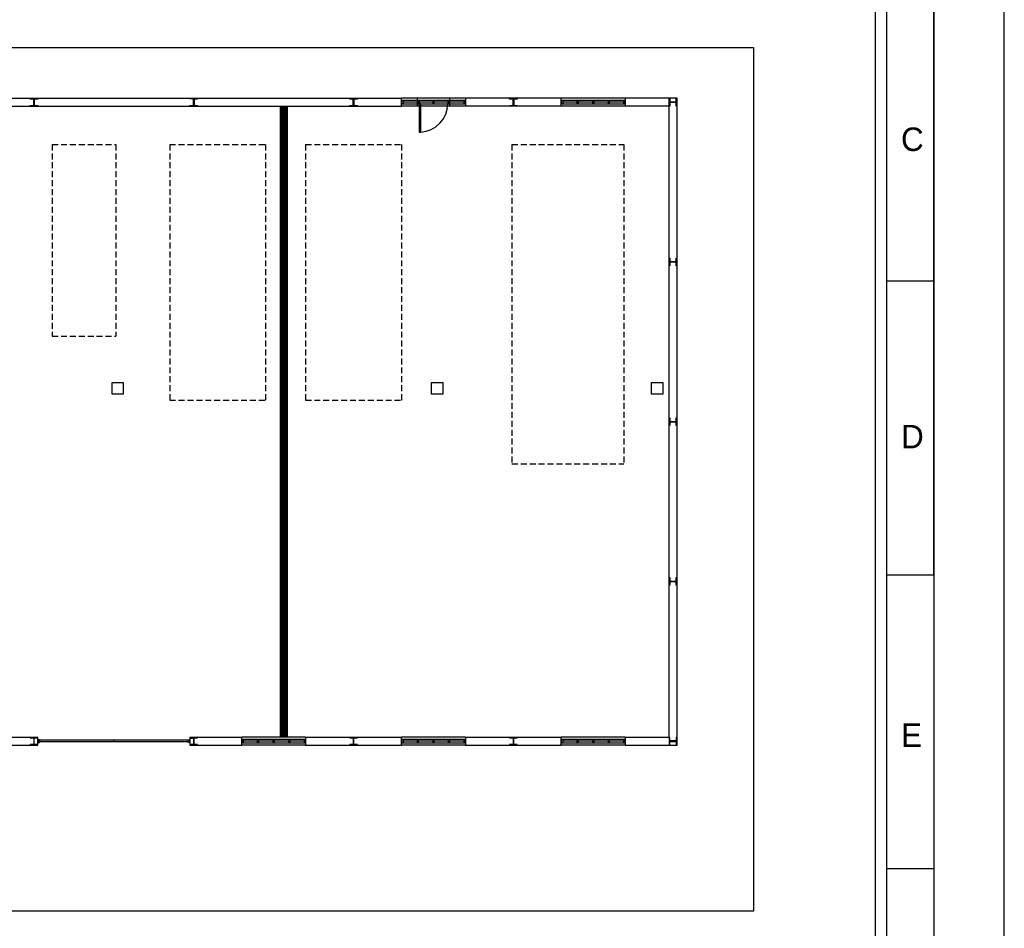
# Model space of a CAD drawing. Header units: millimetres. Extents: x -559 to 10735, y -2326 to 222.
# Tile 549 of 656: x 5576 to 5741, y -1434 to -1281. Entities that reach past the tile are written whole.
import ezdxf

# ---------------------------------------------------------------- set-up
doc = ezdxf.new("R2010")
doc.units = ezdxf.units.MM
doc.header["$LTSCALE"] = 4
doc.linetypes.add('HIDDEN', pattern=[0.375, 0.25, -0.125])
for name, color, linetype in [('Extremos da Area Total', 253, 'Continuous'), ('Modelo', 251, 'Continuous'), ('Modificaçoes da Planta Baixa', 255, 'Continuous'), ('Planta Baixa', 251, 'Continuous')]:
    doc.layers.add(name, color=color, linetype=linetype)

# ---------------------------------------------------------------- blocks, each defined once
blk = doc.blocks.new('AUW01D3S-flat-27-flat-1')
at = {"color": 9}
for p, q in [((0, 0.125), (-2, 0.125)), ((0, -0.125), (-2, -0.125))]:
    blk.add_line(p, q, dxfattribs=at)
blk = doc.blocks.new('AUD18D1S-flat-57-flat-1')
at = {"color": 9}
for p, q in [((-2, -0.125), (-2, 0.125)), ((0, 0.125), (0, -0.125))]:
    blk.add_line(p, q, dxfattribs=at)
blk = doc.blocks.new('AUD19D1S-flat-57-flat-1')
at = {"color": 9}
for p, q in [((-2, 0), (-2, 0)), ((0, 0), (0, 0))]:
    blk.add_line(p, q, dxfattribs=at)
blk = doc.blocks.new('AUD37D1S-flat-177-flat-1')
at = {"color": 9}
for p, q in [((-0.05, 0.05), (-0.05, -0.05)), ((0, 0.05), (-0.05, 0.05)), ((0, -0.05), (0, 0.05)), ((-0.05, -0.05), (0, -0.05))]:
    blk.add_line(p, q, dxfattribs=at)
at = {"color": 9, "width": 0.5, "flags": 3}
for p in [(-0.05, 0), (-0.05, -0.05)]:
    blk.add_attdef('JAMBPT', p, '', height=0.01, rotation=180, dxfattribs=at)
at = {"color": 9, "oblique": 36.8699, "width": 1.25, "flags": 3}
for p in [(-0.05, 0.05), (-0.05, 0), (-0.05, -0.05)]:
    blk.add_attdef('JAMBPT', p, '', height=0.00632, rotation=243.4349, dxfattribs=at)
blk = doc.blocks.new('AUD37D1S-flat-176-flat-1')
at = {"color": 9}
for p, q in [((0, -0.05), (0, 0.05)), ((0, 0.05), (0.05, 0.05)), ((0.05, 0.05), (0.05, -0.05)), ((0.05, -0.05), (0, -0.05))]:
    blk.add_line(p, q, dxfattribs=at)
at = {"color": 9, "text_generation_flag": 4, "width": 1.25, "flags": 3}
for p in [(0.05, 0.05), (0.05, 0), (0.05, -0.05)]:
    blk.add_attdef('JAMBPT', p, '', height=0.00632, rotation=296.5651, dxfattribs=at)
at = {"color": 9, "text_generation_flag": 4, "width": 0.5, "flags": 3}
for p in [(0.05, 0), (0.05, -0.05)]:
    blk.add_attdef('JAMBPT', p, '', height=0.01, dxfattribs=at)
blk = doc.blocks.new('AUD40D1S-flat-54-flat-1')
at = {"color": 9}
for p, q in [((-1, 0.05), (-1, -0.05)), ((1, 0.05), (-1, 0.05)), ((1, -0.05), (1, 0.05)), ((-1, -0.05), (1, -0.05))]:
    blk.add_line(p, q, dxfattribs=at)
blk = doc.blocks.new('AUD40D1S-flat-53-flat-1')
at = {"color": 9}
for p, q in [((-1, 0.05), (-1, -0.05)), ((1, 0.05), (-1, 0.05)), ((1, -0.05), (1, 0.05)), ((-1, -0.05), (1, -0.05))]:
    blk.add_line(p, q, dxfattribs=at)
blk = doc.blocks.new('AUD37D1S-flat-175-flat-1')
at = {"color": 9}
for p, q in [((-0.05, 0.05), (-0.05, -0.05)), ((0, 0.05), (-0.05, 0.05)), ((0, -0.05), (0, 0.05)), ((-0.05, -0.05), (0, -0.05))]:
    blk.add_line(p, q, dxfattribs=at)
at = {"color": 9, "width": 0.5, "flags": 3}
for p in [(-0.05, 0), (-0.05, -0.05)]:
    blk.add_attdef('JAMBPT', p, '', height=0.01, rotation=180, dxfattribs=at)
at = {"color": 9, "oblique": 36.8699, "width": 1.25, "flags": 3}
for p in [(-0.05, 0.05), (-0.05, 0), (-0.05, -0.05)]:
    blk.add_attdef('JAMBPT', p, '', height=0.00632, rotation=243.4349, dxfattribs=at)
blk = doc.blocks.new('AUD37D1S-flat-174-flat-1')
at = {"color": 9}
for p, q in [((-0.05, 0.05), (-0.05, -0.05)), ((0, 0.05), (-0.05, 0.05)), ((0, -0.05), (0, 0.05)), ((-0.05, -0.05), (0, -0.05))]:
    blk.add_line(p, q, dxfattribs=at)
at = {"color": 9, "width": 0.5, "flags": 3}
for p in [(-0.05, 0), (-0.05, -0.05)]:
    blk.add_attdef('JAMBPT', p, '', height=0.01, rotation=180, dxfattribs=at)
at = {"color": 9, "oblique": 36.8699, "width": 1.25, "flags": 3}
for p in [(-0.05, 0.05), (-0.05, 0), (-0.05, -0.05)]:
    blk.add_attdef('JAMBPT', p, '', height=0.00632, rotation=243.4349, dxfattribs=at)
blk = doc.blocks.new('AUD37D1S-flat-173-flat-1')
at = {"color": 9}
for p, q in [((-0.05, 0.05), (-0.05, -0.05)), ((0, 0.05), (-0.05, 0.05)), ((0, -0.05), (0, 0.05)), ((-0.05, -0.05), (0, -0.05))]:
    blk.add_line(p, q, dxfattribs=at)
at = {"color": 9, "width": 0.5, "flags": 3}
for p in [(-0.05, 0), (-0.05, -0.05)]:
    blk.add_attdef('JAMBPT', p, '', height=0.01, rotation=180, dxfattribs=at)
at = {"color": 9, "oblique": 36.8699, "width": 1.25, "flags": 3}
for p in [(-0.05, 0.05), (-0.05, 0), (-0.05, -0.05)]:
    blk.add_attdef('JAMBPT', p, '', height=0.00632, rotation=243.4349, dxfattribs=at)
blk = doc.blocks.new('AUW01D1S-flat-88-flat-1')
at = {"color": 9}
blk.add_line((0.21875, 0), (-0.21875, 0), dxfattribs=at)
blk = doc.blocks.new('AUW01D1S-flat-87-flat-1')
at = {"color": 9}
blk.add_line((0.21875, 0), (-0.21875, 0), dxfattribs=at)
blk = doc.blocks.new('AUW01D1S-flat-86-flat-1')
at = {"color": 9}
blk.add_line((0.21875, 0), (-0.21875, 0), dxfattribs=at)
blk = doc.blocks.new('AUW01D1S-flat-85-flat-1')
at = {"color": 9}
blk.add_line((0.21875, 0), (-0.21875, 0), dxfattribs=at)
blk = doc.blocks.new('AUW01D3S-flat-26-flat-1')
at = {"color": 9}
for p, q in [((0, 0.125), (-2, 0.125)), ((0, -0.125), (-2, -0.125))]:
    blk.add_line(p, q, dxfattribs=at)
blk = doc.blocks.new('AUD18D1S-flat-56-flat-1')
at = {"color": 9}
for p, q in [((-2, -0.125), (-2, 0.125)), ((0, 0.125), (0, -0.125))]:
    blk.add_line(p, q, dxfattribs=at)
blk = doc.blocks.new('AUD19D1S-flat-56-flat-1')
at = {"color": 9}
for p, q in [((-2, 0), (-2, 0)), ((0, 0), (0, 0))]:
    blk.add_line(p, q, dxfattribs=at)
blk = doc.blocks.new('AUD37D1S-flat-172-flat-1')
at = {"color": 9}
for p, q in [((-0.05, 0.05), (-0.05, -0.05)), ((0, 0.05), (-0.05, 0.05)), ((0, -0.05), (0, 0.05)), ((-0.05, -0.05), (0, -0.05))]:
    blk.add_line(p, q, dxfattribs=at)
at = {"color": 9, "width": 0.5, "flags": 3}
for p in [(-0.05, 0), (-0.05, -0.05)]:
    blk.add_attdef('JAMBPT', p, '', height=0.01, rotation=180, dxfattribs=at)
at = {"color": 9, "oblique": 36.8699, "width": 1.25, "flags": 3}
for p in [(-0.05, 0.05), (-0.05, 0), (-0.05, -0.05)]:
    blk.add_attdef('JAMBPT', p, '', height=0.00632, rotation=243.4349, dxfattribs=at)
blk = doc.blocks.new('AUD37D1S-flat-171-flat-1')
at = {"color": 9}
for p, q in [((0, -0.05), (0, 0.05)), ((0, 0.05), (0.05, 0.05)), ((0.05, 0.05), (0.05, -0.05)), ((0.05, -0.05), (0, -0.05))]:
    blk.add_line(p, q, dxfattribs=at)
at = {"color": 9, "text_generation_flag": 4, "width": 1.25, "flags": 3}
for p in [(0.05, 0.05), (0.05, 0), (0.05, -0.05)]:
    blk.add_attdef('JAMBPT', p, '', height=0.00632, rotation=296.5651, dxfattribs=at)
at = {"color": 9, "text_generation_flag": 4, "width": 0.5, "flags": 3}
for p in [(0.05, 0), (0.05, -0.05)]:
    blk.add_attdef('JAMBPT', p, '', height=0.01, dxfattribs=at)
blk = doc.blocks.new('AUD40D1S-flat-52-flat-1')
at = {"color": 9}
for p, q in [((-1, 0.05), (-1, -0.05)), ((1, 0.05), (-1, 0.05)), ((1, -0.05), (1, 0.05)), ((-1, -0.05), (1, -0.05))]:
    blk.add_line(p, q, dxfattribs=at)
blk = doc.blocks.new('AUD40D1S-flat-51-flat-1')
at = {"color": 9}
for p, q in [((-1, 0.05), (-1, -0.05)), ((1, 0.05), (-1, 0.05)), ((1, -0.05), (1, 0.05)), ((-1, -0.05), (1, -0.05))]:
    blk.add_line(p, q, dxfattribs=at)
blk = doc.blocks.new('AUD37D1S-flat-170-flat-1')
at = {"color": 9}
for p, q in [((-0.05, 0.05), (-0.05, -0.05)), ((0, 0.05), (-0.05, 0.05)), ((0, -0.05), (0, 0.05)), ((-0.05, -0.05), (0, -0.05))]:
    blk.add_line(p, q, dxfattribs=at)
at = {"color": 9, "width": 0.5, "flags": 3}
for p in [(-0.05, 0), (-0.05, -0.05)]:
    blk.add_attdef('JAMBPT', p, '', height=0.01, rotation=180, dxfattribs=at)
at = {"color": 9, "oblique": 36.8699, "width": 1.25, "flags": 3}
for p in [(-0.05, 0.05), (-0.05, 0), (-0.05, -0.05)]:
    blk.add_attdef('JAMBPT', p, '', height=0.00632, rotation=243.4349, dxfattribs=at)
blk = doc.blocks.new('AUD37D1S-flat-169-flat-1')
at = {"color": 9}
for p, q in [((-0.05, 0.05), (-0.05, -0.05)), ((0, 0.05), (-0.05, 0.05)), ((0, -0.05), (0, 0.05)), ((-0.05, -0.05), (0, -0.05))]:
    blk.add_line(p, q, dxfattribs=at)
at = {"color": 9, "width": 0.5, "flags": 3}
for p in [(-0.05, 0), (-0.05, -0.05)]:
    blk.add_attdef('JAMBPT', p, '', height=0.01, rotation=180, dxfattribs=at)
at = {"color": 9, "oblique": 36.8699, "width": 1.25, "flags": 3}
for p in [(-0.05, 0.05), (-0.05, 0), (-0.05, -0.05)]:
    blk.add_attdef('JAMBPT', p, '', height=0.00632, rotation=243.4349, dxfattribs=at)
blk = doc.blocks.new('AUD37D1S-flat-168-flat-1')
at = {"color": 9}
for p, q in [((-0.05, 0.05), (-0.05, -0.05)), ((0, 0.05), (-0.05, 0.05)), ((0, -0.05), (0, 0.05)), ((-0.05, -0.05), (0, -0.05))]:
    blk.add_line(p, q, dxfattribs=at)
at = {"color": 9, "width": 0.5, "flags": 3}
for p in [(-0.05, 0), (-0.05, -0.05)]:
    blk.add_attdef('JAMBPT', p, '', height=0.01, rotation=180, dxfattribs=at)
at = {"color": 9, "oblique": 36.8699, "width": 1.25, "flags": 3}
for p in [(-0.05, 0.05), (-0.05, 0), (-0.05, -0.05)]:
    blk.add_attdef('JAMBPT', p, '', height=0.00632, rotation=243.4349, dxfattribs=at)
blk = doc.blocks.new('AUW01D1S-flat-84-flat-1')
at = {"color": 9}
blk.add_line((0.21875, 0), (-0.21875, 0), dxfattribs=at)
blk = doc.blocks.new('AUW01D1S-flat-83-flat-1')
at = {"color": 9}
blk.add_line((0.21875, 0), (-0.21875, 0), dxfattribs=at)
blk = doc.blocks.new('AUW01D1S-flat-82-flat-1')
at = {"color": 9}
blk.add_line((0.21875, 0), (-0.21875, 0), dxfattribs=at)
blk = doc.blocks.new('AUW01D1S-flat-81-flat-1')
at = {"color": 9}
blk.add_line((0.21875, 0), (-0.21875, 0), dxfattribs=at)
blk = doc.blocks.new('AUW01D3S-flat-25-flat-1')
at = {"color": 9}
for p, q in [((0, 0.125), (-2, 0.125)), ((0, -0.125), (-2, -0.125))]:
    blk.add_line(p, q, dxfattribs=at)
blk = doc.blocks.new('AUD18D1S-flat-55-flat-1')
at = {"color": 9}
for p, q in [((-2, -0.125), (-2, 0.125)), ((0, 0.125), (0, -0.125))]:
    blk.add_line(p, q, dxfattribs=at)
blk = doc.blocks.new('AUD19D1S-flat-55-flat-1')
at = {"color": 9}
for p, q in [((-2, 0), (-2, 0)), ((0, 0), (0, 0))]:
    blk.add_line(p, q, dxfattribs=at)
blk = doc.blocks.new('AUD37D1S-flat-167-flat-1')
at = {"color": 9}
for p, q in [((-0.05, 0.05), (-0.05, -0.05)), ((0, 0.05), (-0.05, 0.05)), ((0, -0.05), (0, 0.05)), ((-0.05, -0.05), (0, -0.05))]:
    blk.add_line(p, q, dxfattribs=at)
at = {"color": 9, "width": 0.5, "flags": 3}
for p in [(-0.05, 0), (-0.05, -0.05)]:
    blk.add_attdef('JAMBPT', p, '', height=0.01, rotation=180, dxfattribs=at)
at = {"color": 9, "oblique": 36.8699, "width": 1.25, "flags": 3}
for p in [(-0.05, 0.05), (-0.05, 0), (-0.05, -0.05)]:
    blk.add_attdef('JAMBPT', p, '', height=0.00632, rotation=243.4349, dxfattribs=at)
blk = doc.blocks.new('AUD37D1S-flat-166-flat-1')
at = {"color": 9}
for p, q in [((0, -0.05), (0, 0.05)), ((0, 0.05), (0.05, 0.05)), ((0.05, 0.05), (0.05, -0.05)), ((0.05, -0.05), (0, -0.05))]:
    blk.add_line(p, q, dxfattribs=at)
at = {"color": 9, "text_generation_flag": 4, "width": 1.25, "flags": 3}
for p in [(0.05, 0.05), (0.05, 0), (0.05, -0.05)]:
    blk.add_attdef('JAMBPT', p, '', height=0.00632, rotation=296.5651, dxfattribs=at)
at = {"color": 9, "text_generation_flag": 4, "width": 0.5, "flags": 3}
for p in [(0.05, 0), (0.05, -0.05)]:
    blk.add_attdef('JAMBPT', p, '', height=0.01, dxfattribs=at)
blk = doc.blocks.new('AUD40D1S-flat-50-flat-1')
at = {"color": 9}
for p, q in [((-1, 0.05), (-1, -0.05)), ((1, 0.05), (-1, 0.05)), ((1, -0.05), (1, 0.05)), ((-1, -0.05), (1, -0.05))]:
    blk.add_line(p, q, dxfattribs=at)
blk = doc.blocks.new('AUD40D1S-flat-49-flat-1')
at = {"color": 9}
for p, q in [((-1, 0.05), (-1, -0.05)), ((1, 0.05), (-1, 0.05)), ((1, -0.05), (1, 0.05)), ((-1, -0.05), (1, -0.05))]:
    blk.add_line(p, q, dxfattribs=at)
blk = doc.blocks.new('AUD37D1S-flat-165-flat-1')
at = {"color": 9}
for p, q in [((-0.05, 0.05), (-0.05, -0.05)), ((0, 0.05), (-0.05, 0.05)), ((0, -0.05), (0, 0.05)), ((-0.05, -0.05), (0, -0.05))]:
    blk.add_line(p, q, dxfattribs=at)
at = {"color": 9, "width": 0.5, "flags": 3}
for p in [(-0.05, 0), (-0.05, -0.05)]:
    blk.add_attdef('JAMBPT', p, '', height=0.01, rotation=180, dxfattribs=at)
at = {"color": 9, "oblique": 36.8699, "width": 1.25, "flags": 3}
for p in [(-0.05, 0.05), (-0.05, 0), (-0.05, -0.05)]:
    blk.add_attdef('JAMBPT', p, '', height=0.00632, rotation=243.4349, dxfattribs=at)
blk = doc.blocks.new('AUD37D1S-flat-164-flat-1')
at = {"color": 9}
for p, q in [((-0.05, 0.05), (-0.05, -0.05)), ((0, 0.05), (-0.05, 0.05)), ((0, -0.05), (0, 0.05)), ((-0.05, -0.05), (0, -0.05))]:
    blk.add_line(p, q, dxfattribs=at)
at = {"color": 9, "width": 0.5, "flags": 3}
for p in [(-0.05, 0), (-0.05, -0.05)]:
    blk.add_attdef('JAMBPT', p, '', height=0.01, rotation=180, dxfattribs=at)
at = {"color": 9, "oblique": 36.8699, "width": 1.25, "flags": 3}
for p in [(-0.05, 0.05), (-0.05, 0), (-0.05, -0.05)]:
    blk.add_attdef('JAMBPT', p, '', height=0.00632, rotation=243.4349, dxfattribs=at)
blk = doc.blocks.new('AUD37D1S-flat-163-flat-1')
at = {"color": 9}
for p, q in [((-0.05, 0.05), (-0.05, -0.05)), ((0, 0.05), (-0.05, 0.05)), ((0, -0.05), (0, 0.05)), ((-0.05, -0.05), (0, -0.05))]:
    blk.add_line(p, q, dxfattribs=at)
at = {"color": 9, "width": 0.5, "flags": 3}
for p in [(-0.05, 0), (-0.05, -0.05)]:
    blk.add_attdef('JAMBPT', p, '', height=0.01, rotation=180, dxfattribs=at)
at = {"color": 9, "oblique": 36.8699, "width": 1.25, "flags": 3}
for p in [(-0.05, 0.05), (-0.05, 0), (-0.05, -0.05)]:
    blk.add_attdef('JAMBPT', p, '', height=0.00632, rotation=243.4349, dxfattribs=at)
blk = doc.blocks.new('AUW01D1S-flat-80-flat-1')
at = {"color": 9}
blk.add_line((0.21875, 0), (-0.21875, 0), dxfattribs=at)
blk = doc.blocks.new('AUW01D1S-flat-79-flat-1')
at = {"color": 9}
blk.add_line((0.21875, 0), (-0.21875, 0), dxfattribs=at)
blk = doc.blocks.new('AUW01D1S-flat-78-flat-1')
at = {"color": 9}
blk.add_line((0.21875, 0), (-0.21875, 0), dxfattribs=at)
blk = doc.blocks.new('AUW01D1S-flat-77-flat-1')
at = {"color": 9}
blk.add_line((0.21875, 0), (-0.21875, 0), dxfattribs=at)
blk = doc.blocks.new('AUW01D3S-flat-24-flat-1')
at = {"color": 9}
for p, q in [((0, 0.125), (-2, 0.125)), ((0, -0.125), (-2, -0.125))]:
    blk.add_line(p, q, dxfattribs=at)
blk = doc.blocks.new('AUD18D1S-flat-54-flat-1')
at = {"color": 9}
for p, q in [((-2, -0.125), (-2, 0.125)), ((0, 0.125), (0, -0.125))]:
    blk.add_line(p, q, dxfattribs=at)
blk = doc.blocks.new('AUD19D1S-flat-54-flat-1')
at = {"color": 9}
for p, q in [((-2, 0), (-2, 0)), ((0, 0), (0, 0))]:
    blk.add_line(p, q, dxfattribs=at)
blk = doc.blocks.new('AUD37D1S-flat-162-flat-1')
at = {"color": 9}
for p, q in [((-0.05, 0.05), (-0.05, -0.05)), ((0, 0.05), (-0.05, 0.05)), ((0, -0.05), (0, 0.05)), ((-0.05, -0.05), (0, -0.05))]:
    blk.add_line(p, q, dxfattribs=at)
at = {"color": 9, "width": 0.5, "flags": 3}
for p in [(-0.05, 0), (-0.05, -0.05)]:
    blk.add_attdef('JAMBPT', p, '', height=0.01, rotation=180, dxfattribs=at)
at = {"color": 9, "oblique": 36.8699, "width": 1.25, "flags": 3}
for p in [(-0.05, 0.05), (-0.05, 0), (-0.05, -0.05)]:
    blk.add_attdef('JAMBPT', p, '', height=0.00632, rotation=243.4349, dxfattribs=at)
blk = doc.blocks.new('AUD37D1S-flat-161-flat-1')
at = {"color": 9}
for p, q in [((0, -0.05), (0, 0.05)), ((0, 0.05), (0.05, 0.05)), ((0.05, 0.05), (0.05, -0.05)), ((0.05, -0.05), (0, -0.05))]:
    blk.add_line(p, q, dxfattribs=at)
at = {"color": 9, "text_generation_flag": 4, "width": 1.25, "flags": 3}
for p in [(0.05, 0.05), (0.05, 0), (0.05, -0.05)]:
    blk.add_attdef('JAMBPT', p, '', height=0.00632, rotation=296.5651, dxfattribs=at)
at = {"color": 9, "text_generation_flag": 4, "width": 0.5, "flags": 3}
for p in [(0.05, 0), (0.05, -0.05)]:
    blk.add_attdef('JAMBPT', p, '', height=0.01, dxfattribs=at)
blk = doc.blocks.new('AUD40D1S-flat-48-flat-1')
at = {"color": 9}
for p, q in [((-1, 0.05), (-1, -0.05)), ((1, 0.05), (-1, 0.05)), ((1, -0.05), (1, 0.05)), ((-1, -0.05), (1, -0.05))]:
    blk.add_line(p, q, dxfattribs=at)
blk = doc.blocks.new('AUD40D1S-flat-47-flat-1')
at = {"color": 9}
for p, q in [((-1, 0.05), (-1, -0.05)), ((1, 0.05), (-1, 0.05)), ((1, -0.05), (1, 0.05)), ((-1, -0.05), (1, -0.05))]:
    blk.add_line(p, q, dxfattribs=at)
blk = doc.blocks.new('AUD37D1S-flat-160-flat-1')
at = {"color": 9}
for p, q in [((-0.05, 0.05), (-0.05, -0.05)), ((0, 0.05), (-0.05, 0.05)), ((0, -0.05), (0, 0.05)), ((-0.05, -0.05), (0, -0.05))]:
    blk.add_line(p, q, dxfattribs=at)
at = {"color": 9, "width": 0.5, "flags": 3}
for p in [(-0.05, 0), (-0.05, -0.05)]:
    blk.add_attdef('JAMBPT', p, '', height=0.01, rotation=180, dxfattribs=at)
at = {"color": 9, "oblique": 36.8699, "width": 1.25, "flags": 3}
for p in [(-0.05, 0.05), (-0.05, 0), (-0.05, -0.05)]:
    blk.add_attdef('JAMBPT', p, '', height=0.00632, rotation=243.4349, dxfattribs=at)
blk = doc.blocks.new('AUD37D1S-flat-159-flat-1')
at = {"color": 9}
for p, q in [((-0.05, 0.05), (-0.05, -0.05)), ((0, 0.05), (-0.05, 0.05)), ((0, -0.05), (0, 0.05)), ((-0.05, -0.05), (0, -0.05))]:
    blk.add_line(p, q, dxfattribs=at)
at = {"color": 9, "width": 0.5, "flags": 3}
for p in [(-0.05, 0), (-0.05, -0.05)]:
    blk.add_attdef('JAMBPT', p, '', height=0.01, rotation=180, dxfattribs=at)
at = {"color": 9, "oblique": 36.8699, "width": 1.25, "flags": 3}
for p in [(-0.05, 0.05), (-0.05, 0), (-0.05, -0.05)]:
    blk.add_attdef('JAMBPT', p, '', height=0.00632, rotation=243.4349, dxfattribs=at)
blk = doc.blocks.new('AUD37D1S-flat-158-flat-1')
at = {"color": 9}
for p, q in [((-0.05, 0.05), (-0.05, -0.05)), ((0, 0.05), (-0.05, 0.05)), ((0, -0.05), (0, 0.05)), ((-0.05, -0.05), (0, -0.05))]:
    blk.add_line(p, q, dxfattribs=at)
at = {"color": 9, "width": 0.5, "flags": 3}
for p in [(-0.05, 0), (-0.05, -0.05)]:
    blk.add_attdef('JAMBPT', p, '', height=0.01, rotation=180, dxfattribs=at)
at = {"color": 9, "oblique": 36.8699, "width": 1.25, "flags": 3}
for p in [(-0.05, 0.05), (-0.05, 0), (-0.05, -0.05)]:
    blk.add_attdef('JAMBPT', p, '', height=0.00632, rotation=243.4349, dxfattribs=at)
blk = doc.blocks.new('AUW01D1S-flat-76-flat-1')
at = {"color": 9}
blk.add_line((0.21875, 0), (-0.21875, 0), dxfattribs=at)
blk = doc.blocks.new('AUW01D1S-flat-75-flat-1')
at = {"color": 9}
blk.add_line((0.21875, 0), (-0.21875, 0), dxfattribs=at)
blk = doc.blocks.new('AUW01D1S-flat-74-flat-1')
at = {"color": 9}
blk.add_line((0.21875, 0), (-0.21875, 0), dxfattribs=at)
blk = doc.blocks.new('AUW01D1S-flat-73-flat-1')
at = {"color": 9}
blk.add_line((0.21875, 0), (-0.21875, 0), dxfattribs=at)
blk = doc.blocks.new('AUW01D3S-flat-23-flat-1')
at = {"color": 9}
for p, q in [((0, 0.125), (-2, 0.125)), ((0, -0.125), (-2, -0.125))]:
    blk.add_line(p, q, dxfattribs=at)
blk = doc.blocks.new('AUD18D1S-flat-53-flat-1')
at = {"color": 9}
for p, q in [((-2, -0.125), (-2, 0.125)), ((0, 0.125), (0, -0.125))]:
    blk.add_line(p, q, dxfattribs=at)
blk = doc.blocks.new('AUD19D1S-flat-53-flat-1')
at = {"color": 9}
for p, q in [((-2, 0), (-2, 0)), ((0, 0), (0, 0))]:
    blk.add_line(p, q, dxfattribs=at)
blk = doc.blocks.new('AUD37D1S-flat-157-flat-1')
at = {"color": 9}
for p, q in [((-0.05, 0.05), (-0.05, -0.05)), ((0, 0.05), (-0.05, 0.05)), ((0, -0.05), (0, 0.05)), ((-0.05, -0.05), (0, -0.05))]:
    blk.add_line(p, q, dxfattribs=at)
at = {"color": 9, "width": 0.5, "flags": 3}
for p in [(-0.05, 0), (-0.05, -0.05)]:
    blk.add_attdef('JAMBPT', p, '', height=0.01, rotation=180, dxfattribs=at)
at = {"color": 9, "oblique": 36.8699, "width": 1.25, "flags": 3}
for p in [(-0.05, 0.05), (-0.05, 0), (-0.05, -0.05)]:
    blk.add_attdef('JAMBPT', p, '', height=0.00632, rotation=243.4349, dxfattribs=at)
blk = doc.blocks.new('AUD37D1S-flat-156-flat-1')
at = {"color": 9}
for p, q in [((0, -0.05), (0, 0.05)), ((0, 0.05), (0.05, 0.05)), ((0.05, 0.05), (0.05, -0.05)), ((0.05, -0.05), (0, -0.05))]:
    blk.add_line(p, q, dxfattribs=at)
at = {"color": 9, "text_generation_flag": 4, "width": 1.25, "flags": 3}
for p in [(0.05, 0.05), (0.05, 0), (0.05, -0.05)]:
    blk.add_attdef('JAMBPT', p, '', height=0.00632, rotation=296.5651, dxfattribs=at)
at = {"color": 9, "text_generation_flag": 4, "width": 0.5, "flags": 3}
for p in [(0.05, 0), (0.05, -0.05)]:
    blk.add_attdef('JAMBPT', p, '', height=0.01, dxfattribs=at)
blk = doc.blocks.new('AUD40D1S-flat-46-flat-1')
at = {"color": 9}
for p, q in [((-1, 0.05), (-1, -0.05)), ((1, 0.05), (-1, 0.05)), ((1, -0.05), (1, 0.05)), ((-1, -0.05), (1, -0.05))]:
    blk.add_line(p, q, dxfattribs=at)
blk = doc.blocks.new('AUD40D1S-flat-45-flat-1')
at = {"color": 9}
for p, q in [((-1, 0.05), (-1, -0.05)), ((1, 0.05), (-1, 0.05)), ((1, -0.05), (1, 0.05)), ((-1, -0.05), (1, -0.05))]:
    blk.add_line(p, q, dxfattribs=at)
blk = doc.blocks.new('AUD37D1S-flat-155-flat-1')
at = {"color": 9}
for p, q in [((-0.05, 0.05), (-0.05, -0.05)), ((0, 0.05), (-0.05, 0.05)), ((0, -0.05), (0, 0.05)), ((-0.05, -0.05), (0, -0.05))]:
    blk.add_line(p, q, dxfattribs=at)
at = {"color": 9, "width": 0.5, "flags": 3}
for p in [(-0.05, 0), (-0.05, -0.05)]:
    blk.add_attdef('JAMBPT', p, '', height=0.01, rotation=180, dxfattribs=at)
at = {"color": 9, "oblique": 36.8699, "width": 1.25, "flags": 3}
for p in [(-0.05, 0.05), (-0.05, 0), (-0.05, -0.05)]:
    blk.add_attdef('JAMBPT', p, '', height=0.00632, rotation=243.4349, dxfattribs=at)
blk = doc.blocks.new('AUD37D1S-flat-154-flat-1')
at = {"color": 9}
for p, q in [((-0.05, 0.05), (-0.05, -0.05)), ((0, 0.05), (-0.05, 0.05)), ((0, -0.05), (0, 0.05)), ((-0.05, -0.05), (0, -0.05))]:
    blk.add_line(p, q, dxfattribs=at)
at = {"color": 9, "width": 0.5, "flags": 3}
for p in [(-0.05, 0), (-0.05, -0.05)]:
    blk.add_attdef('JAMBPT', p, '', height=0.01, rotation=180, dxfattribs=at)
at = {"color": 9, "oblique": 36.8699, "width": 1.25, "flags": 3}
for p in [(-0.05, 0.05), (-0.05, 0), (-0.05, -0.05)]:
    blk.add_attdef('JAMBPT', p, '', height=0.00632, rotation=243.4349, dxfattribs=at)
blk = doc.blocks.new('AUD37D1S-flat-153-flat-1')
at = {"color": 9}
for p, q in [((-0.05, 0.05), (-0.05, -0.05)), ((0, 0.05), (-0.05, 0.05)), ((0, -0.05), (0, 0.05)), ((-0.05, -0.05), (0, -0.05))]:
    blk.add_line(p, q, dxfattribs=at)
at = {"color": 9, "width": 0.5, "flags": 3}
for p in [(-0.05, 0), (-0.05, -0.05)]:
    blk.add_attdef('JAMBPT', p, '', height=0.01, rotation=180, dxfattribs=at)
at = {"color": 9, "oblique": 36.8699, "width": 1.25, "flags": 3}
for p in [(-0.05, 0.05), (-0.05, 0), (-0.05, -0.05)]:
    blk.add_attdef('JAMBPT', p, '', height=0.00632, rotation=243.4349, dxfattribs=at)
blk = doc.blocks.new('AUW01D1S-flat-72-flat-1')
at = {"color": 9}
blk.add_line((0.21875, 0), (-0.21875, 0), dxfattribs=at)
blk = doc.blocks.new('AUW01D1S-flat-71-flat-1')
at = {"color": 9}
blk.add_line((0.21875, 0), (-0.21875, 0), dxfattribs=at)
blk = doc.blocks.new('AUW01D1S-flat-70-flat-1')
at = {"color": 9}
blk.add_line((0.21875, 0), (-0.21875, 0), dxfattribs=at)
blk = doc.blocks.new('AUW01D1S-flat-69-flat-1')
at = {"color": 9}
blk.add_line((0.21875, 0), (-0.21875, 0), dxfattribs=at)
blk = doc.blocks.new('AUD18D1S-flat-22-flat-1')
at = {"color": 9}
for p, q in [((0, -0.125), (0, 0.125)), ((4.75, 0.125), (4.75, -0.125))]:
    blk.add_line(p, q, dxfattribs=at)
blk = doc.blocks.new('AUD19D1S-flat-22-flat-1')
at = {"color": 9}
for p, q in [((0, 0), (0, 0)), ((4.75, 0), (4.75, 0))]:
    blk.add_line(p, q, dxfattribs=at)
blk = doc.blocks.new('AUD37D1S-flat-62-flat-1')
at = {"color": 9}
for p, q in [((0, 0.0375), (0, -0.0375)), ((0.05, 0.0375), (0, 0.0375)), ((0.05, -0.0375), (0.05, 0.0375)), ((0, -0.0375), (0.05, -0.0375))]:
    blk.add_line(p, q, dxfattribs=at)
at = {"color": 9, "oblique": 22.61986, "width": 1.083333, "flags": 3}
for p in [(0.05, 0.0375), (0.05, 0), (0.05, -0.0375)]:
    blk.add_attdef('JAMBPT', p, '', height=0.00588, rotation=56.30993, dxfattribs=at)
at = {"color": 9, "width": 0.666667, "flags": 3}
for p in [(0.05, 0.0375), (0.05, 0)]:
    blk.add_attdef('JAMBPT', p, '', height=0.0075, dxfattribs=at)
blk = doc.blocks.new('AUD37D1S-flat-61-flat-1')
at = {"color": 9}
for p, q in [((-0.05, 0.0375), (0, 0.0375)), ((-0.05, -0.0375), (-0.05, 0.0375)), ((0, 0.0375), (0, -0.0375)), ((0, -0.0375), (-0.05, -0.0375))]:
    blk.add_line(p, q, dxfattribs=at)
at = {"color": 9, "text_generation_flag": 4, "flags": 3}
for p, height, rotation, width in [((-0.05, 0.0375), 0.0075, 180, 0.666667), ((-0.05, 0), 0.0075, 180, 0.666667), ((-0.05, 0.0375), 0.00588, 123.69007, 1.083333), ((-0.05, 0), 0.00588, 123.69007, 1.083333), ((-0.05, -0.0375), 0.00588, 123.69007, 1.083333)]:
    blk.add_attdef('JAMBPT', p, '', height=height, rotation=rotation, dxfattribs=dict(at, width=width))
blk = doc.blocks.new('AUD41D1S-flat-12-flat-1')
at = {"color": 9}
for p, q in [((-2.375, 0.0375), (-2.375, -0.0375)), ((2.375, -0.0375), (2.375, 0.0375))]:
    blk.add_line(p, q, dxfattribs=at)
blk = doc.blocks.new('AUD10D1S-flat-1-flat-1')
at = {"color": 9}
for p, q in [((0, 0), (0, -0.05)), ((4.65, 0), (0, 0)), ((4.65, -0.05), (4.65, 0)), ((0, -0.05), (4.65, -0.05))]:
    blk.add_line(p, q, dxfattribs=at)
blk = doc.blocks.new('AUD18D1S-flat-21-flat-1')
at = {"color": 9}
for p, q in [((-1, -0.125), (-1, 0.125)), ((0, 0.125), (0, -0.125))]:
    blk.add_line(p, q, dxfattribs=at)
blk = doc.blocks.new('AUD19D1S-flat-21-flat-1')
at = {"color": 9}
for p, q in [((0, 0), (0, 0)), ((-1, 0), (-1, 0))]:
    blk.add_line(p, q, dxfattribs=at)
blk = doc.blocks.new('AUD37D1S-flat-60-flat-1')
at = {"color": 9}
for p, q in [((-0.05, 0.0375), (-0.05, -0.0375)), ((0, 0.0375), (-0.05, 0.0375)), ((0, -0.0375), (0, 0.0375)), ((-0.05, -0.0375), (0, -0.0375))]:
    blk.add_line(p, q, dxfattribs=at)
at = {"color": 9, "width": 0.666667, "flags": 3}
for p in [(-0.05, 0), (-0.05, -0.0375)]:
    blk.add_attdef('JAMBPT', p, '', height=0.0075, rotation=180, dxfattribs=at)
at = {"color": 9, "oblique": 22.61986, "width": 1.083333, "flags": 3}
for p in [(-0.05, 0.0375), (-0.05, 0), (-0.05, -0.0375)]:
    blk.add_attdef('JAMBPT', p, '', height=0.00588, rotation=236.30993, dxfattribs=at)
blk = doc.blocks.new('AUD37D1S-flat-59-flat-1')
at = {"color": 9}
for p, q in [((0, -0.0375), (0, 0.0375)), ((0, 0.0375), (0.05, 0.0375)), ((0.05, 0.0375), (0.05, -0.0375)), ((0.05, -0.0375), (0, -0.0375))]:
    blk.add_line(p, q, dxfattribs=at)
at = {"color": 9, "text_generation_flag": 4, "width": 1.083333, "flags": 3}
for p in [(0.05, 0.0375), (0.05, 0), (0.05, -0.0375)]:
    blk.add_attdef('JAMBPT', p, '', height=0.00588, rotation=303.69007, dxfattribs=at)
at = {"color": 9, "text_generation_flag": 4, "width": 0.666667, "flags": 3}
for p in [(0.05, 0), (0.05, -0.0375)]:
    blk.add_attdef('JAMBPT', p, '', height=0.0075, dxfattribs=at)
blk = doc.blocks.new('AUD41D1S-flat-11-flat-1')
at = {"color": 9}
for p, q in [((-0.5, 0.0375), (-0.5, -0.0375)), ((0.5, -0.0375), (0.5, 0.0375))]:
    blk.add_line(p, q, dxfattribs=at)
blk = doc.blocks.new('AUD29D1S-flat-15-flat-1')
at = {"color": 9}
for p, q in [((-0.45, 0), (-0.406, 0)), ((-0.45, 0), (-0.45, -0.9)), ((-0.406, 0), (-0.406, -0.9)), ((-0.45, -0.9), (-0.406, -0.9))]:
    blk.add_line(p, q, dxfattribs=at)
blk.add_ellipse((-0.45, 0), major_axis=(-0.636, -0.636), ratio=1, start_param=0.834028, end_param=2.356194, dxfattribs=at)

msp = doc.modelspace()

# ---------------------------------------------------------------- hatches: boundary and pattern name
at = {"layer": 'Modificaçoes da Planta Baixa'}
h = msp.add_hatch(dxfattribs=at)
h.set_pattern_fill('ANSI36', color=256, scale=0.035282)
h.set_pattern_definition([(45, (4842.27434, -365.997), (0.059407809, 0.217828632), [0.280051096, -0.05601022, 0, -0.05601022])])
h.paths.add_polyline_path([(5619.55, -1295.8), (5619.47, -1295.8), (5619.47, -1401.98), (5619.55, -1401.98)])
h.paths.add_polyline_path([(5619.75, -1295.8), (5619.67, -1295.8), (5619.67, -1401.98), (5619.75, -1401.98)])
h.paths.add_polyline_path([(5620.06, -1295.8), (5619.98, -1295.8), (5619.98, -1401.98), (5620.06, -1401.98)])
h.paths.add_polyline_path([(5620.37, -1295.8), (5620.29, -1295.8), (5620.29, -1401.98), (5620.37, -1401.98)])
h.paths.add_polyline_path([(5620.57, -1295.8), (5620.48, -1295.8), (5620.48, -1401.98), (5620.57, -1401.98)])

# ---------------------------------------------------------------- linework, layer by layer
at = {"layer": 'Extremos da Area Total'}
msp.add_lwpolyline([(5196.19, -1302.87), (5196.19, -1285.94), (5699, -1285.94), (5699, -1431.23), (5196.19, -1431.23), (5196.19, -1305.72)], dxfattribs=at)
at = {"layer": 'Modelo'}
for p, q in [((5729.36, -1275.81), (5729.36, -1552.63)), ((5729.36, -1374.67), (5729.36, -1275.81)), ((5729.36, -1325.24), (5721.45, -1325.24)), ((5721.45, -1374.67), (5729.36, -1374.67)), ((5729.36, -1374.67), (5729.36, -1473.54)), ((5729.36, -1424.11), (5721.45, -1424.11))]:
    msp.add_line(p, q, dxfattribs=at)
for points in [[(5153.96, -1572.4), (5741.22, -1572.4), (5741.22, -1157.17), (5153.96, -1157.17)], [(5173.74, -1552.63), (5721.45, -1552.63), (5721.45, -1176.94), (5173.74, -1176.94)], [(5719.47, -1550.65), (5175.71, -1550.65), (5175.71, -1178.92), (5719.47, -1178.92)]]:
    msp.add_lwpolyline(points, close=True, dxfattribs=at)
at = {"layer": 'Modificaçoes da Planta Baixa'}
msp.add_line((5620.57, -1401.98), (5619.47, -1401.98), dxfattribs=at)
for points in [[(5619.47, -1401.98), (5619.47, -1295.8), (5620.57, -1295.8), (5620.57, -1401.98)], [(5619.55, -1401.98), (5619.55, -1295.8), (5619.67, -1295.8), (5619.67, -1401.98)], [(5619.75, -1401.98), (5619.75, -1295.8), (5620.29, -1295.8), (5620.29, -1401.98)], [(5619.98, -1401.98), (5619.98, -1295.8), (5620.06, -1295.8), (5620.06, -1401.98)], [(5620.37, -1401.98), (5620.37, -1295.8), (5620.48, -1295.8), (5620.48, -1401.98)]]:
    msp.add_lwpolyline(points, dxfattribs=at)
at = {"layer": 'Planta Baixa'}
for p, q in [((5340.22, -1294.46), (5639.81, -1294.46)), ((5666.69, -1294.46), (5650.56, -1294.46)), ((5686.18, -1294.46), (5677.44, -1294.46)), ((5686.18, -1403.32), (5686.18, -1294.46)), ((5340.22, -1295.8), (5639.81, -1295.8)), ((5666.69, -1295.8), (5650.56, -1295.8)), ((5684.83, -1295.8), (5677.44, -1295.8)), ((5684.83, -1401.98), (5684.83, -1295.8)), ((5569.91, -1401.98), (5578.65, -1401.98)), ((5591.42, -1402.45), (5591.42, -1402.72)), ((5604.19, -1401.98), (5612.92, -1401.98)), ((5623.68, -1401.98), (5639.81, -1401.98)), ((5650.56, -1401.98), (5666.69, -1401.98)), ((5677.44, -1401.98), (5684.83, -1401.98)), ((5569.91, -1403.32), (5578.65, -1403.32)), ((5604.19, -1403.32), (5612.92, -1403.32)), ((5623.68, -1403.32), (5639.81, -1403.32)), ((5650.56, -1403.32), (5666.69, -1403.32)), ((5677.44, -1403.32), (5686.18, -1403.32))]:
    msp.add_line(p, q, dxfattribs=at)
at = {"layer": 'Planta Baixa', "linetype": 'HIDDEN'}
for p, q in [((5581.02, -1302.24), (5591.77, -1302.24)), ((5581.02, -1302.24), (5581.02, -1334.5)), ((5591.77, -1302.24), (5591.77, -1334.5)), ((5600.81, -1302.24), (5616.93, -1302.24)), ((5600.81, -1302.24), (5600.81, -1345.25)), ((5616.93, -1302.24), (5616.93, -1345.25)), ((5623.65, -1302.24), (5623.65, -1345.25)), ((5623.65, -1302.24), (5639.78, -1302.24)), ((5639.78, -1302.24), (5639.78, -1345.25)), ((5658.38, -1302.24), (5677.2, -1302.24)), ((5658.38, -1302.24), (5658.38, -1356)), ((5677.2, -1302.24), (5677.2, -1356)), ((5581.02, -1334.5), (5591.77, -1334.5)), ((5600.81, -1345.25), (5616.93, -1345.25)), ((5623.65, -1345.25), (5639.78, -1345.25)), ((5658.38, -1356), (5677.2, -1356))]:
    msp.add_line(p, q, dxfattribs=at)
at = {"layer": 'Planta Baixa'}
for points in [[(5578.62, -1294.48), (5578.62, -1294.59), (5578.09, -1294.59, 0.414214), (5578.03, -1294.64), (5578.03, -1295.61, 0.414214), (5578.09, -1295.67), (5578.62, -1295.67), (5578.62, -1295.77), (5577.33, -1295.77), (5577.33, -1295.67), (5577.87, -1295.67, 0.414214), (5577.93, -1295.61), (5577.93, -1294.64, 0.414214), (5577.87, -1294.59), (5577.33, -1294.59), (5577.33, -1294.48)], [(5605.51, -1294.49), (5605.51, -1294.6), (5604.97, -1294.59, 0.414214), (5604.92, -1294.64), (5604.91, -1295.61, 0.414214), (5604.96, -1295.67), (5605.5, -1295.67), (5605.5, -1295.78), (5604.21, -1295.77), (5604.21, -1295.66), (5604.75, -1295.66, 0.414214), (5604.8, -1295.61), (5604.81, -1294.64, 0.414214), (5604.76, -1294.59), (5604.22, -1294.58), (5604.22, -1294.48)], [(5632.39, -1294.48), (5632.39, -1294.59), (5631.85, -1294.59, 0.414214), (5631.79, -1294.64), (5631.79, -1295.61, 0.414214), (5631.85, -1295.67), (5632.39, -1295.67), (5632.39, -1295.77), (5631.1, -1295.77), (5631.1, -1295.67), (5631.63, -1295.67, 0.414214), (5631.69, -1295.61), (5631.69, -1294.64, 0.414214), (5631.63, -1294.59), (5631.1, -1294.59), (5631.1, -1294.48)], [(5659.27, -1294.48), (5659.27, -1294.59), (5658.73, -1294.59, 0.414214), (5658.68, -1294.64), (5658.68, -1295.61, 0.414214), (5658.73, -1295.67), (5659.27, -1295.67), (5659.27, -1295.77), (5657.98, -1295.77), (5657.98, -1295.67), (5658.51, -1295.67, 0.414214), (5658.57, -1295.61), (5658.57, -1294.64, 0.414214), (5658.51, -1294.59), (5657.98, -1294.59), (5657.98, -1294.48)], [(5686.15, -1295.77), (5686.04, -1295.77), (5686.04, -1295.24, 0.414214), (5685.99, -1295.18), (5685.02, -1295.18, 0.414214), (5684.97, -1295.24), (5684.97, -1295.77), (5684.86, -1295.77), (5684.86, -1294.48), (5684.97, -1294.48), (5684.97, -1295.02, 0.414214), (5685.02, -1295.07), (5685.99, -1295.07, 0.414214), (5686.04, -1295.02), (5686.04, -1294.48), (5686.15, -1294.48)], [(5686.15, -1322.65), (5686.04, -1322.65), (5686.04, -1322.12, 0.414214), (5685.99, -1322.06), (5685.02, -1322.06, 0.414214), (5684.97, -1322.12), (5684.97, -1322.65), (5684.86, -1322.65), (5684.86, -1321.36), (5684.97, -1321.36), (5684.97, -1321.9, 0.414214), (5685.02, -1321.95), (5685.99, -1321.95, 0.414214), (5686.04, -1321.9), (5686.04, -1321.36), (5686.15, -1321.36)], [(5686.15, -1349.53), (5686.04, -1349.53), (5686.04, -1349, 0.414214), (5685.99, -1348.94), (5685.02, -1348.94, 0.414214), (5684.97, -1349), (5684.97, -1349.53), (5684.86, -1349.53), (5684.86, -1348.24), (5684.97, -1348.24), (5684.97, -1348.78, 0.414214), (5685.02, -1348.84), (5685.99, -1348.84, 0.414214), (5686.04, -1348.78), (5686.04, -1348.24), (5686.15, -1348.24)], [(5686.15, -1376.42), (5686.04, -1376.42), (5686.04, -1375.88, 0.414214), (5685.99, -1375.82), (5685.02, -1375.82, 0.414214), (5684.97, -1375.88), (5684.97, -1376.42), (5684.86, -1376.42), (5684.86, -1375.13), (5684.97, -1375.13), (5684.97, -1375.66, 0.414214), (5685.02, -1375.72), (5685.99, -1375.72, 0.414214), (5686.04, -1375.66), (5686.04, -1375.13), (5686.15, -1375.13)], [(5578.62, -1403.3), (5578.62, -1403.19), (5578.09, -1403.19, -0.414214), (5578.03, -1403.14), (5578.03, -1402.17, -0.414214), (5578.09, -1402.11), (5578.62, -1402.11), (5578.62, -1402.01), (5577.33, -1402.01), (5577.33, -1402.11), (5577.87, -1402.11, -0.414214), (5577.93, -1402.17), (5577.93, -1403.14, -0.414214), (5577.87, -1403.19), (5577.33, -1403.19), (5577.33, -1403.3)], [(5605.51, -1403.29), (5605.51, -1403.18), (5604.97, -1403.19, -0.414214), (5604.92, -1403.14), (5604.91, -1402.17, -0.414214), (5604.96, -1402.11), (5605.5, -1402.11), (5605.5, -1402), (5604.21, -1402.01), (5604.21, -1402.12), (5604.75, -1402.12, -0.414214), (5604.8, -1402.17), (5604.81, -1403.14, -0.414214), (5604.76, -1403.19), (5604.22, -1403.19), (5604.22, -1403.3)], [(5632.39, -1403.3), (5632.39, -1403.19), (5631.85, -1403.19, -0.414214), (5631.79, -1403.14), (5631.79, -1402.17, -0.414214), (5631.85, -1402.11), (5632.39, -1402.11), (5632.39, -1402.01), (5631.1, -1402.01), (5631.1, -1402.11), (5631.63, -1402.11, -0.414214), (5631.69, -1402.17), (5631.69, -1403.14, -0.414214), (5631.63, -1403.19), (5631.1, -1403.19), (5631.1, -1403.3)], [(5659.27, -1403.3), (5659.27, -1403.19), (5658.73, -1403.19, -0.414214), (5658.68, -1403.14), (5658.68, -1402.17, -0.414214), (5658.73, -1402.11), (5659.27, -1402.11), (5659.27, -1402.01), (5657.98, -1402.01), (5657.98, -1402.11), (5658.51, -1402.11, -0.414214), (5658.57, -1402.17), (5658.57, -1403.14, -0.414214), (5658.51, -1403.19), (5657.98, -1403.19), (5657.98, -1403.3)], [(5686.15, -1402.01), (5686.04, -1402.01), (5686.04, -1402.54, -0.414214), (5685.99, -1402.6), (5685.02, -1402.6, -0.414214), (5684.97, -1402.54), (5684.97, -1402.01), (5684.86, -1402.01), (5684.86, -1403.3), (5684.97, -1403.3), (5684.97, -1402.76, -0.414214), (5685.02, -1402.71), (5685.99, -1402.71, -0.414214), (5686.04, -1402.76), (5686.04, -1403.3), (5686.15, -1403.3)]]:
    msp.add_lwpolyline(points, format="xyb", close=True, dxfattribs=at)
for points in [[(5591.05, -1344.2), (5593.06, -1344.2), (5593.06, -1342.35), (5591.05, -1342.35)], [(5644.81, -1344.2), (5646.82, -1344.2), (5646.82, -1342.35), (5644.81, -1342.35)], [(5681.81, -1344.2), (5683.81, -1344.2), (5683.81, -1342.35), (5681.81, -1342.35)]]:
    msp.add_lwpolyline(points, close=True, dxfattribs=at)

# ---------------------------------------------------------------- block references
at = {"layer": 'Planta Baixa', "xscale": 5.376215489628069, "yscale": 5.376215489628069, "zscale": 5.376215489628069}
for name, p in [('AUW01D3S-flat-25-flat-1', (5650.56, -1295.13)), ('AUD18D1S-flat-55-flat-1', (5650.56, -1295.13)), ('AUD37D1S-flat-166-flat-1', (5639.81, -1295.13)), ('AUD40D1S-flat-50-flat-1', (5645.18, -1295.13)), ('AUD40D1S-flat-49-flat-1', (5645.18, -1295.13)), ('AUD19D1S-flat-55-flat-1', (5650.56, -1295.13)), ('AUW01D1S-flat-77-flat-1', (5641.25, -1295.13)), ('AUD37D1S-flat-163-flat-1', (5642.69, -1295.13)), ('AUD18D1S-flat-21-flat-1', (5647.87, -1295.13)), ('AUD37D1S-flat-59-flat-1', (5642.49, -1295.13)), ('AUD41D1S-flat-11-flat-1', (5645.18, -1295.13)), ('AUD19D1S-flat-21-flat-1', (5647.87, -1295.13)), ('AUW01D1S-flat-78-flat-1', (5643.87, -1295.13)), ('AUD29D1S-flat-15-flat-1', (5645.18, -1295.33)), ('AUD37D1S-flat-164-flat-1', (5645.32, -1295.13)), ('AUW01D1S-flat-79-flat-1', (5646.49, -1295.13)), ('AUD37D1S-flat-60-flat-1', (5647.87, -1295.13)), ('AUD37D1S-flat-165-flat-1', (5647.94, -1295.13)), ('AUW01D1S-flat-80-flat-1', (5649.11, -1295.13)), ('AUD37D1S-flat-167-flat-1', (5650.56, -1295.13)), ('AUW01D3S-flat-27-flat-1', (5677.44, -1295.13)), ('AUD18D1S-flat-57-flat-1', (5677.44, -1295.13)), ('AUD37D1S-flat-176-flat-1', (5666.69, -1295.13)), ('AUD40D1S-flat-54-flat-1', (5672.06, -1295.13)), ('AUD40D1S-flat-53-flat-1', (5672.06, -1295.13)), ('AUD19D1S-flat-57-flat-1', (5677.44, -1295.13)), ('AUW01D1S-flat-85-flat-1', (5668.13, -1295.13)), ('AUD37D1S-flat-173-flat-1', (5669.58, -1295.13)), ('AUW01D1S-flat-86-flat-1', (5670.75, -1295.13)), ('AUD37D1S-flat-174-flat-1', (5672.2, -1295.13)), ('AUW01D1S-flat-87-flat-1', (5673.37, -1295.13)), ('AUD37D1S-flat-175-flat-1', (5674.82, -1295.13)), ('AUW01D1S-flat-88-flat-1', (5675.99, -1295.13)), ('AUD37D1S-flat-177-flat-1', (5677.44, -1295.13)), ('AUD18D1S-flat-22-flat-1', (5578.65, -1402.65)), ('AUD37D1S-flat-62-flat-1', (5578.65, -1402.65)), ('AUD41D1S-flat-12-flat-1', (5591.42, -1402.65)), ('AUD19D1S-flat-22-flat-1', (5578.65, -1402.65)), ('AUD10D1S-flat-1-flat-1', (5578.92, -1402.45)), ('AUD37D1S-flat-61-flat-1', (5604.19, -1402.65)), ('AUW01D3S-flat-23-flat-1', (5623.68, -1402.65)), ('AUD18D1S-flat-53-flat-1', (5623.68, -1402.65)), ('AUD37D1S-flat-156-flat-1', (5612.92, -1402.65)), ('AUD40D1S-flat-46-flat-1', (5618.3, -1402.65)), ('AUD40D1S-flat-45-flat-1', (5618.3, -1402.65)), ('AUD19D1S-flat-53-flat-1', (5623.68, -1402.65)), ('AUW01D1S-flat-69-flat-1', (5614.37, -1402.65)), ('AUD37D1S-flat-153-flat-1', (5615.81, -1402.65)), ('AUW01D1S-flat-70-flat-1', (5616.99, -1402.65)), ('AUD37D1S-flat-154-flat-1', (5618.43, -1402.65)), ('AUW01D1S-flat-71-flat-1', (5619.61, -1402.65)), ('AUD37D1S-flat-155-flat-1', (5621.06, -1402.65)), ('AUW01D1S-flat-72-flat-1', (5622.23, -1402.65)), ('AUD37D1S-flat-157-flat-1', (5623.68, -1402.65)), ('AUW01D3S-flat-24-flat-1', (5650.56, -1402.65)), ('AUD18D1S-flat-54-flat-1', (5650.56, -1402.65)), ('AUD37D1S-flat-161-flat-1', (5639.81, -1402.65)), ('AUD40D1S-flat-48-flat-1', (5645.18, -1402.65)), ('AUD40D1S-flat-47-flat-1', (5645.18, -1402.65)), ('AUD19D1S-flat-54-flat-1', (5650.56, -1402.65)), ('AUW01D1S-flat-73-flat-1', (5641.25, -1402.65)), ('AUD37D1S-flat-158-flat-1', (5642.69, -1402.65)), ('AUW01D1S-flat-74-flat-1', (5643.87, -1402.65)), ('AUD37D1S-flat-159-flat-1', (5645.32, -1402.65)), ('AUW01D1S-flat-75-flat-1', (5646.49, -1402.65)), ('AUD37D1S-flat-160-flat-1', (5647.94, -1402.65)), ('AUW01D1S-flat-76-flat-1', (5649.11, -1402.65)), ('AUD37D1S-flat-162-flat-1', (5650.56, -1402.65)), ('AUW01D3S-flat-26-flat-1', (5677.44, -1402.65)), ('AUD18D1S-flat-56-flat-1', (5677.44, -1402.65)), ('AUD37D1S-flat-171-flat-1', (5666.69, -1402.65)), ('AUD40D1S-flat-52-flat-1', (5672.06, -1402.65)), ('AUD40D1S-flat-51-flat-1', (5672.06, -1402.65)), ('AUD19D1S-flat-56-flat-1', (5677.44, -1402.65)), ('AUW01D1S-flat-81-flat-1', (5668.13, -1402.65)), ('AUD37D1S-flat-168-flat-1', (5669.58, -1402.65)), ('AUW01D1S-flat-82-flat-1', (5670.75, -1402.65)), ('AUD37D1S-flat-169-flat-1', (5672.2, -1402.65)), ('AUW01D1S-flat-83-flat-1', (5673.37, -1402.65)), ('AUD37D1S-flat-170-flat-1', (5674.82, -1402.65)), ('AUW01D1S-flat-84-flat-1', (5675.99, -1402.65)), ('AUD37D1S-flat-172-flat-1', (5677.44, -1402.65))]:
    msp.add_blockref(name, p, dxfattribs=at)

# ---------------------------------------------------------------- texts
at = {"layer": 'Modelo', "char_height": 3.95, "attachment_point": 1}
for s, insert in [('C', (5723.85, -1299.38)), ('D', (5723.85, -1349.42)), ('E', (5723.85, -1399.67))]:
    msp.add_mtext_dynamic_manual_height_columns(s, width=54.2922, gutter_width=19.77, heights=[0], dxfattribs=dict(at, insert=insert))

doc.saveas('drawing.dxf')
